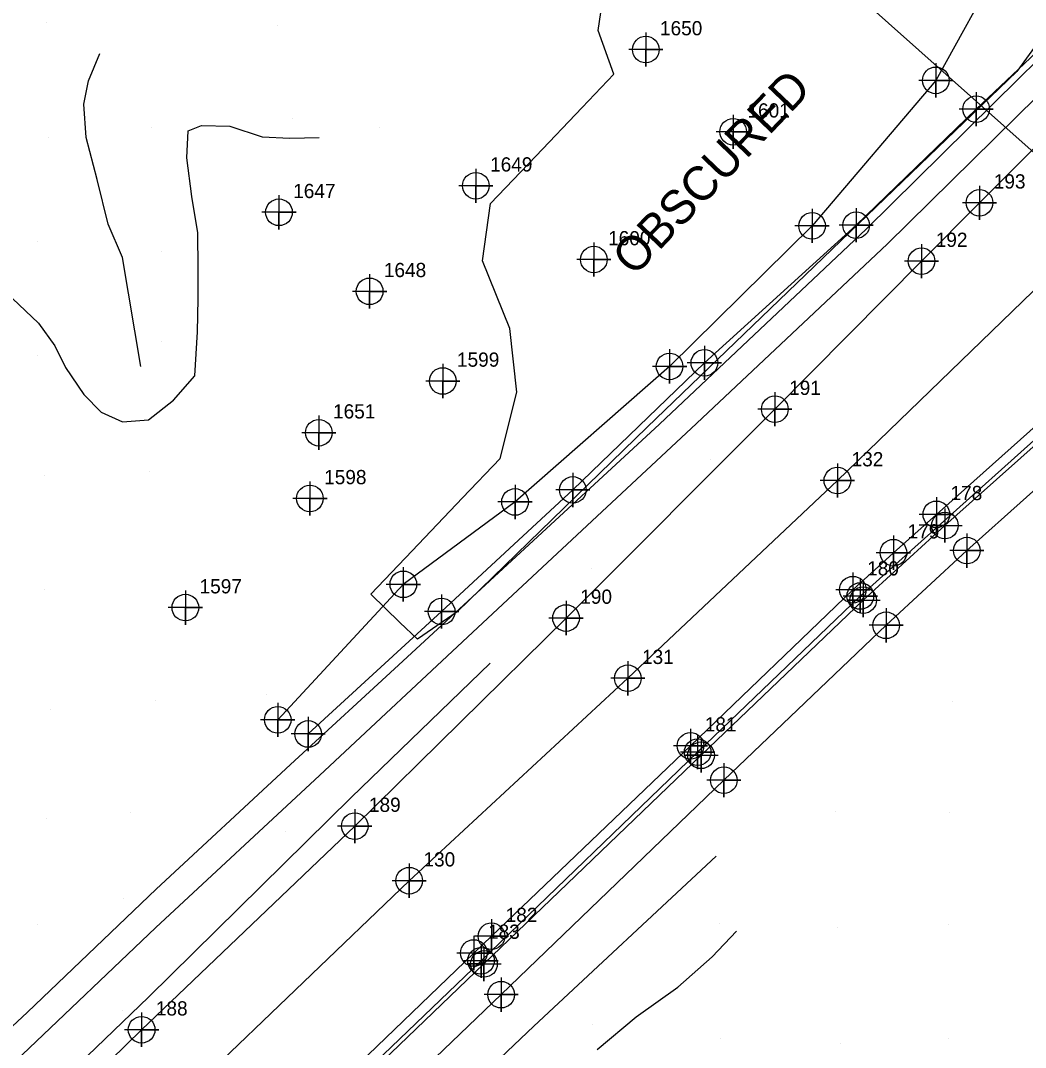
# Model space of a CAD drawing. Extents: x 1497074 to 1501343, y 481943 to 486114.
# Drawn here: x 1498180.6 to 1498357.2, y 484461 to 484641.5 of the extents above; entities that cross this region are included whole.
import ezdxf

# ---------------------------------------------------------------- set-up
doc = ezdxf.new("R2010")
doc.units = 0
for name, color, linetype in [('Exist DTM Breakline', 7, 'Continuous'), ('Exist DTM Breakline Cogo Point CELL', 7, 'Continuous'), ('Exist DTM Crownline', 7, 'Continuous'), ('Exist DTM Crownline Cogo Number', 7, 'Continuous'), ('Exist DTM Crownline Cogo Point CELL', 7, 'Continuous'), ('Exist DTM Drainline', 7, 'Continuous'), ('Exist DTM Drainline Cogo Point CELL', 7, 'Continuous'), ('Exist DTM Regular Point CELL', 7, 'Continuous'), ('Exist DTM Regular Point Cogo Number', 7, 'Continuous'), ('Exist Roads Curbs', 7, 'Continuous'), ('Exist Roads Curbs Cogo Point CELL', 7, 'Continuous'), ('Exist Roads EOP', 7, 'Continuous'), ('Exist Roads EOP Cogo Number', 7, 'Continuous'), ('Exist Roads EOP Cogo Point CELL', 7, 'Continuous'), ('Exist Roads EOP Other', 7, 'Continuous'), ('Exist Roads EOP Other Cogo Point CELL', 7, 'Continuous'), ('PH Exist DTM Boundary', 7, 'Continuous'), ('PH Exist DTM Breakline', 7, 'Continuous'), ('PH Exist DTM Obscure Area', 7, 'Continuous'), ('PH Exist DTM Obscure Area Text', 7, 'Continuous'), ('PH Exist DTM Point', 7, 'Continuous')]:
    doc.layers.add(name, color=color, linetype=linetype)

msp = doc.modelspace()

# ---------------------------------------------------------------- linework, layer by layer
at = {"layer": 'Exist DTM Breakline'}
for points in [[(1498398.97, 484695.06), (1498377.62, 484677.22), (1498362.65, 484664.38), (1498352.92, 484651.88), (1498341.4, 484630.97), (1498319.66, 484605.39), (1498294.63, 484580.7), (1498267.47, 484556.87), (1498247.84, 484542.39), (1498225.77, 484518.58)], [(1498231.12, 484516.09), (1498254.57, 484537.6), (1498277.62, 484558.98), (1498300.74, 484581.31), (1498327.42, 484605.51), (1498348.5, 484625.92), (1498369.75, 484646.08), (1498390.54, 484667.65), (1498409.77, 484686.85)]]:
    msp.add_lwpolyline(points, dxfattribs=at)
at = {"layer": 'Exist DTM Breakline Cogo Point CELL'}
for points in [[(1498341.4, 484633.97), (1498341.4, 484627.97), (1498341.4, 484630.97), (1498344.4, 484630.97), (1498338.4, 484630.97)], [(1498348.5, 484628.92), (1498348.5, 484622.92), (1498348.5, 484625.92), (1498351.5, 484625.92), (1498345.5, 484625.92)], [(1498319.66, 484608.39), (1498319.66, 484602.39), (1498319.66, 484605.39), (1498322.66, 484605.39), (1498316.66, 484605.39)], [(1498327.42, 484608.51), (1498327.42, 484602.51), (1498327.42, 484605.51), (1498330.42, 484605.51), (1498324.42, 484605.51)], [(1498300.74, 484584.31), (1498300.74, 484578.31), (1498300.74, 484581.31), (1498303.74, 484581.31), (1498297.74, 484581.31)], [(1498294.63, 484583.7), (1498294.63, 484577.7), (1498294.63, 484580.7), (1498297.63, 484580.7), (1498291.63, 484580.7)], [(1498277.62, 484561.98), (1498277.62, 484555.98), (1498277.62, 484558.98), (1498280.62, 484558.98), (1498274.62, 484558.98)], [(1498267.47, 484559.87), (1498267.47, 484553.87), (1498267.47, 484556.87), (1498270.47, 484556.87), (1498264.47, 484556.87)], [(1498247.84, 484545.39), (1498247.84, 484539.39), (1498247.84, 484542.39), (1498250.84, 484542.39), (1498244.84, 484542.39)], [(1498254.57, 484540.6), (1498254.57, 484534.6), (1498254.57, 484537.6), (1498257.57, 484537.6), (1498251.57, 484537.6)], [(1498225.77, 484521.58), (1498225.77, 484515.58), (1498225.77, 484518.58), (1498228.77, 484518.58), (1498222.77, 484518.58)], [(1498231.12, 484519.09), (1498231.12, 484513.09), (1498231.12, 484516.09), (1498234.12, 484516.09), (1498228.12, 484516.09)]]:
    msp.add_lwpolyline(points, dxfattribs=at)
for centre in [(1498341.4, 484630.97), (1498348.5, 484625.92), (1498319.66, 484605.39), (1498327.42, 484605.51), (1498294.63, 484580.7), (1498300.74, 484581.31), (1498277.62, 484558.98), (1498267.47, 484556.87), (1498247.84, 484542.39), (1498254.57, 484537.6), (1498225.77, 484518.58), (1498231.12, 484516.09)]:
    msp.add_circle(centre, 2.34, dxfattribs=at)
at = {"layer": 'Exist DTM Crownline'}
msp.add_lwpolyline([(1498174.51, 484418.76), (1498211.76, 484454.63), (1498248.88, 484490.3), (1498287.28, 484525.88), (1498324.11, 484560.63), (1498360.29, 484595.61), (1498397.16, 484630.83), (1498419.58, 484652.79), (1498435.06, 484667.86), (1498471.56, 484703.24), (1498507.82, 484739.07), (1498544.95, 484775.1), (1498579.44, 484811.19), (1498593.31, 484825.81), (1498614.8, 484848.72), (1498648.9, 484888.1), (1498682.16, 484928.34), (1498714.31, 484969.37), (1498734.43, 484994.62)], dxfattribs=at)
at = {"layer": 'Exist DTM Crownline Cogo Point CELL'}
for points in [[(1498324.11, 484563.63), (1498324.11, 484557.63), (1498324.11, 484560.63), (1498327.11, 484560.63), (1498321.11, 484560.63)], [(1498287.28, 484528.88), (1498287.28, 484522.88), (1498287.28, 484525.88), (1498290.28, 484525.88), (1498284.28, 484525.88)], [(1498248.88, 484493.3), (1498248.88, 484487.3), (1498248.88, 484490.3), (1498251.88, 484490.3), (1498245.88, 484490.3)]]:
    msp.add_lwpolyline(points, dxfattribs=at)
for centre in [(1498324.11, 484560.63), (1498287.28, 484525.88), (1498248.88, 484490.3)]:
    msp.add_circle(centre, 2.34, dxfattribs=at)
at = {"layer": 'Exist DTM Drainline'}
msp.add_lwpolyline([(1498187.75, 484405.46), (1498224.25, 484440.47), (1498261.49, 484476.23), (1498299.56, 484512.88), (1498328.14, 484540.34), (1498373.86, 484581.33), (1498410.37, 484614.04), (1498413.4, 484616.06), (1498417.45, 484617.85), (1498422.69, 484619.19), (1498427.8, 484619.82), (1498431.51, 484619.86)], dxfattribs=at)
at = {"layer": 'Exist DTM Drainline Cogo Point CELL'}
for points in [[(1498328.14, 484543.34), (1498328.14, 484537.34), (1498328.14, 484540.34), (1498331.14, 484540.34), (1498325.14, 484540.34)], [(1498299.56, 484515.88), (1498299.56, 484509.88), (1498299.56, 484512.88), (1498302.56, 484512.88), (1498296.56, 484512.88)], [(1498261.49, 484479.23), (1498261.49, 484473.23), (1498261.49, 484476.23), (1498264.49, 484476.23), (1498258.49, 484476.23)]]:
    msp.add_lwpolyline(points, dxfattribs=at)
for centre in [(1498328.14, 484540.34), (1498299.56, 484512.88), (1498261.49, 484476.23)]:
    msp.add_circle(centre, 2.34, dxfattribs=at)
at = {"layer": 'Exist DTM Regular Point CELL'}
for points in [[(1498290.44, 484639.38), (1498290.44, 484633.38), (1498290.44, 484636.38), (1498293.44, 484636.38), (1498287.44, 484636.38)], [(1498305.81, 484624.94), (1498305.81, 484618.94), (1498305.81, 484621.94), (1498308.81, 484621.94), (1498302.81, 484621.94)], [(1498260.59, 484615.45), (1498260.59, 484609.45), (1498260.59, 484612.45), (1498263.59, 484612.45), (1498257.59, 484612.45)], [(1498225.99, 484610.78), (1498225.99, 484604.78), (1498225.99, 484607.78), (1498228.99, 484607.78), (1498222.99, 484607.78)], [(1498281.32, 484602.48), (1498281.32, 484596.48), (1498281.32, 484599.48), (1498284.32, 484599.48), (1498278.32, 484599.48)], [(1498241.92, 484596.89), (1498241.92, 484590.89), (1498241.92, 484593.89), (1498244.92, 484593.89), (1498238.92, 484593.89)], [(1498254.77, 484581.13), (1498254.77, 484575.13), (1498254.77, 484578.13), (1498257.77, 484578.13), (1498251.77, 484578.13)], [(1498232.99, 484572.04), (1498232.99, 484566.04), (1498232.99, 484569.04), (1498235.99, 484569.04), (1498229.99, 484569.04)], [(1498231.43, 484560.49), (1498231.43, 484554.49), (1498231.43, 484557.49), (1498234.43, 484557.49), (1498228.43, 484557.49)], [(1498209.54, 484541.3), (1498209.54, 484535.3), (1498209.54, 484538.3), (1498212.54, 484538.3), (1498206.54, 484538.3)]]:
    msp.add_lwpolyline(points, dxfattribs=at)
for centre in [(1498290.44, 484636.38), (1498305.81, 484621.94), (1498260.59, 484612.45), (1498225.99, 484607.78), (1498281.32, 484599.48), (1498241.92, 484593.89), (1498254.77, 484578.13), (1498232.99, 484569.04), (1498231.43, 484557.49), (1498209.54, 484538.3)]:
    msp.add_circle(centre, 2.34, dxfattribs=at)
at = {"layer": 'Exist Roads Curbs'}
msp.add_lwpolyline([(1498431.18, 484618.93), (1498427.76, 484619.01), (1498423.87, 484618.65), (1498421.84, 484618.24), (1498419.09, 484617.52), (1498416.9, 484616.81), (1498415.13, 484616.04), (1498412.82, 484614.79), (1498410.87, 484613.46), (1498374.49, 484580.8), (1498343.01, 484552.74), (1498328.64, 484539.6), (1498300.15, 484512.34), (1498262.01, 484475.67), (1498224.83, 484439.99), (1498188.21, 484404.8)], dxfattribs=at)
at = {"layer": 'Exist Roads Curbs Cogo Point CELL'}
for points in [[(1498343.01, 484555.74), (1498343.01, 484549.74), (1498343.01, 484552.74), (1498340.28, 484552.74), (1498346.01, 484552.74)], [(1498328.64, 484542.6), (1498328.64, 484536.6), (1498328.64, 484539.6), (1498325.91, 484539.6), (1498331.64, 484539.6)], [(1498300.15, 484515.34), (1498300.15, 484509.34), (1498300.15, 484512.34), (1498297.42, 484512.34), (1498303.15, 484512.34)], [(1498262.01, 484478.67), (1498262.01, 484472.67), (1498262.01, 484475.67), (1498259.28, 484475.67), (1498265.01, 484475.67)]]:
    msp.add_lwpolyline(points, dxfattribs=at)
for centre in [(1498343.01, 484552.74), (1498328.64, 484539.6), (1498300.15, 484512.34), (1498262.01, 484475.67)]:
    msp.add_circle(centre, 2.34, dxfattribs=at)
at = {"layer": 'Exist Roads EOP'}
for points in [[(1498165.98, 484428.62), (1498180, 484442.69), (1498201.86, 484464.11), (1498239.3, 484499.9), (1498276.43, 484536.47), (1498313.13, 484573.18), (1498338.89, 484599.2), (1498349.09, 484609.46), (1498368.89, 484629.31), (1498383.9, 484644.63), (1498405.77, 484666.89), (1498429.88, 484691.21), (1498457.88, 484717.62), (1498496.23, 484753.16), (1498535.42, 484789.23), (1498556.84, 484809.01), (1498564.6, 484818.66), (1498566.38, 484823.54), (1498565.95, 484832.29), (1498567.61, 484834.53), (1498567.66, 484834.73)], [(1498417.39, 484619.69), (1498412.48, 484617.57), (1498409.32, 484615.42), (1498372.68, 484582.52), (1498341.5, 484554.69), (1498333.95, 484547.95), (1498326.84, 484541.45), (1498298.31, 484514.02), (1498263.32, 484480.54), (1498260.22, 484477.59), (1498223.09, 484441.85), (1498186.4, 484406.47)]]:
    msp.add_lwpolyline(points, dxfattribs=at)
at = {"layer": 'Exist Roads EOP Cogo Point CELL'}
for points in [[(1498349.09, 484612.46), (1498349.09, 484606.46), (1498349.09, 484609.46), (1498352.09, 484609.46), (1498346.09, 484609.46)], [(1498338.89, 484602.2), (1498338.89, 484596.2), (1498338.89, 484599.2), (1498341.89, 484599.2), (1498335.89, 484599.2)], [(1498313.13, 484576.18), (1498313.13, 484570.18), (1498313.13, 484573.18), (1498316.13, 484573.18), (1498310.13, 484573.18)], [(1498341.5, 484557.69), (1498341.5, 484551.69), (1498341.5, 484554.69), (1498344.5, 484554.69), (1498338.5, 484554.69)], [(1498333.95, 484550.95), (1498333.95, 484544.95), (1498333.95, 484547.95), (1498336.95, 484547.95), (1498330.95, 484547.95)], [(1498326.84, 484544.45), (1498326.84, 484538.45), (1498326.84, 484541.45), (1498329.84, 484541.45), (1498323.84, 484541.45)], [(1498276.43, 484539.47), (1498276.43, 484533.47), (1498276.43, 484536.47), (1498279.43, 484536.47), (1498273.43, 484536.47)], [(1498298.31, 484517.02), (1498298.31, 484511.02), (1498298.31, 484514.02), (1498301.31, 484514.02), (1498295.31, 484514.02)], [(1498239.3, 484502.9), (1498239.3, 484496.9), (1498239.3, 484499.9), (1498242.3, 484499.9), (1498236.3, 484499.9)], [(1498263.32, 484483.54), (1498263.32, 484477.54), (1498263.32, 484480.54), (1498266.32, 484480.54), (1498260.32, 484480.54)], [(1498260.22, 484480.59), (1498260.22, 484474.59), (1498260.22, 484477.59), (1498263.22, 484477.59), (1498257.22, 484477.59)], [(1498201.86, 484467.11), (1498201.86, 484461.11), (1498201.86, 484464.11), (1498204.86, 484464.11), (1498198.86, 484464.11)]]:
    msp.add_lwpolyline(points, dxfattribs=at)
for centre in [(1498349.09, 484609.46), (1498338.89, 484599.2), (1498313.13, 484573.18), (1498341.5, 484554.69), (1498333.95, 484547.95), (1498326.84, 484541.45), (1498276.43, 484536.47), (1498298.31, 484514.02), (1498239.3, 484499.9), (1498263.32, 484480.54), (1498260.22, 484477.59), (1498201.86, 484464.11)]:
    msp.add_circle(centre, 2.34, dxfattribs=at)
at = {"layer": 'Exist Roads EOP Other'}
msp.add_lwpolyline([(1498192.41, 484400.48), (1498228.96, 484435.67), (1498265.02, 484470.27), (1498304.15, 484507.96), (1498332.67, 484535.19), (1498346.87, 484548.32), (1498378.32, 484576.46), (1498411.29, 484605.78), (1498414.59, 484608.69), (1498417.68, 484610.79), (1498420.53, 484611.89), (1498424.6, 484612.76), (1498428.21, 484613.26), (1498430.66, 484613.1), (1498431.25, 484618.8)], dxfattribs=at)
at = {"layer": 'Exist Roads EOP Other Cogo Point CELL'}
for points in [[(1498346.87, 484551.32), (1498346.87, 484545.32), (1498346.87, 484548.32), (1498349.87, 484548.32), (1498343.87, 484548.32)], [(1498332.67, 484538.19), (1498332.67, 484532.19), (1498332.67, 484535.19), (1498335.67, 484535.19), (1498329.67, 484535.19)], [(1498304.15, 484510.96), (1498304.15, 484504.96), (1498304.15, 484507.96), (1498307.15, 484507.96), (1498301.15, 484507.96)], [(1498265.02, 484473.27), (1498265.02, 484467.27), (1498265.02, 484470.27), (1498268.02, 484470.27), (1498262.02, 484470.27)]]:
    msp.add_lwpolyline(points, dxfattribs=at)
for centre in [(1498346.87, 484548.32), (1498332.67, 484535.19), (1498304.15, 484507.96), (1498265.02, 484470.27)]:
    msp.add_circle(centre, 2.34, dxfattribs=at)
at = {"layer": 'PH Exist DTM Boundary'}
for points in [[(1498186.43, 484771.69), (1498560.82, 484438.23), (1498782.89, 484653.31), (1498924.23, 484841.06), (1498545.19, 485168.9), (1498406.94, 484985.26)], [(1497810.36, 484407.45), (1498181.14, 484070.49), (1498560.82, 484438.23), (1498186.43, 484771.69)]]:
    msp.add_lwpolyline(points, close=True, dxfattribs=at)
at = {"layer": 'PH Exist DTM Breakline'}
for points in [[(1498516.8, 484789.57), (1498514.61, 484786.75), (1498494.45, 484766.74), (1498466.99, 484739.94), (1498443.94, 484717.22), (1498412.06, 484686), (1498372.6, 484647.73), (1498355.93, 484631.24)], [(1498201.72, 484580.69), (1498198.52, 484599.82), (1498195.99, 484605.67), (1498194.03, 484613.54), (1498192.12, 484620.95), (1498191.71, 484626.79), (1498192.51, 484630.88), (1498194.49, 484635.69)], [(1498120.87, 484461.96), (1498137.84, 484445.78), (1498148.25, 484435.87), (1498163.14, 484449.77), (1498181.78, 484467.22), (1498204.41, 484488.83), (1498228.04, 484510.72), (1498247.77, 484528.88), (1498292.86, 484570.55), (1498329.14, 484604.83), (1498355.93, 484631.24)], [(1498359.22, 484628.11), (1498332.83, 484602.19), (1498298.4, 484569.79), (1498260.92, 484534.8), (1498233.11, 484508.79), (1498204.33, 484482.06), (1498180.89, 484459.7), (1498151.91, 484432.44), (1498152.99, 484430.68), (1498155.59, 484428.47), (1498159.38, 484426.58), (1498162.81, 484425.97), (1498165.98, 484428.62)], [(1498179.16, 484592.65), (1498183.74, 484588.28), (1498186.62, 484584.29), (1498188.49, 484580.5), (1498191.69, 484575.75), (1498194.76, 484572.64), (1498198.49, 484570.95), (1498203.09, 484571.32), (1498207.44, 484574.79), (1498211.18, 484579.05), (1498211.66, 484586.8), (1498211.79, 484592.58), (1498211.78, 484597.89), (1498211.71, 484604.16), (1498210.7, 484610.54), (1498209.82, 484617.33), (1498210.02, 484622.09), (1498212.37, 484623.04), (1498217.33, 484622.92), (1498223.05, 484621.06), (1498227.9, 484620.79), (1498233.05, 484620.95)], [(1498263.12, 484528.53), (1498238.65, 484504.9), (1498203.07, 484469.83), (1498177.08, 484444.82), (1498163.85, 484431.14)], [(1498302.82, 484494.62), (1498270.77, 484464.76), (1498233.08, 484428.87), (1498205.69, 484402.75), (1498186.19, 484384.71), (1498166.86, 484365.39)], [(1498281.92, 484460.66), (1498288.78, 484466.36), (1498296.07, 484471.59), (1498302.09, 484476.91), (1498306.4, 484481.41)]]:
    msp.add_lwpolyline(points, dxfattribs=at)
at = {"layer": 'PH Exist DTM Obscure Area'}
for points in [[(1498307.67, 484676.05), (1498312.8, 484681.46), (1498315.7, 484682.25), (1498320.76, 484680.6), (1498324.07, 484677.66), (1498326.55, 484670.45), (1498325.86, 484664.83), (1498325.1, 484660.14), (1498326.63, 484656.03), (1498331.08, 484651.8), (1498334.61, 484648.45), (1498338.49, 484645.41), (1498343.32, 484644.37), (1498348.86, 484644.88), (1498354.17, 484646.11), (1498358.72, 484643.58), (1498361.19, 484640.19), (1498355.63, 484632.52)], [(1498355.63, 484632.52), (1498290.68, 484570.04), (1498257.3, 484537.58), (1498250.31, 484532.74), (1498247.22, 484535.69), (1498242.12, 484540.68), (1498249.39, 484548.29), (1498258.26, 484557.58), (1498264.88, 484564.52), (1498267.78, 484576.18), (1498266.58, 484587.34), (1498261.75, 484599.27), (1498263.15, 484609.32), (1498271.1, 484617.66), (1498279.29, 484626.23), (1498284.85, 484632.06), (1498282.05, 484639.76), (1498283.05, 484646.51), (1498293.08, 484654.8), (1498307.67, 484676.05)]]:
    msp.add_lwpolyline(points, dxfattribs=at)
at = {"layer": 'PH Exist DTM Point'}
for p, q in [((1498185.09, 484641.19), (1498185.09, 484641.19)), ((1498225.72, 484640.59), (1498225.72, 484640.59)), ((1498228.32, 484624.24), (1498228.32, 484624.24)), ((1498203.61, 484622.6), (1498203.61, 484622.6)), ((1498243.61, 484622.6), (1498243.61, 484622.6)), ((1498185.42, 484620.88), (1498185.42, 484620.88)), ((1498183.61, 484602.6), (1498183.61, 484602.6)), ((1498205.38, 484600.92), (1498205.38, 484600.92)), ((1498205.4, 484585.02), (1498205.4, 484585.02)), ((1498183.61, 484582.6), (1498183.61, 484582.6)), ((1498301.84, 484564.29), (1498301.84, 484564.29)), ((1498184.77, 484561.5), (1498184.77, 484561.5)), ((1498203.19, 484562.17), (1498203.19, 484562.17)), ((1498280.96, 484545.14), (1498280.96, 484545.14)), ((1498184.81, 484541.46), (1498184.81, 484541.46)), ((1498241.18, 484524.93), (1498241.18, 484524.93)), ((1498223.86, 484523), (1498223.86, 484523)), ((1498204.37, 484521.89), (1498204.37, 484521.89)), ((1498344.39, 484521.87), (1498344.39, 484521.87)), ((1498185.85, 484520.47), (1498185.85, 484520.47)), ((1498185.12, 484501.17), (1498185.12, 484501.17)), ((1498199.91, 484502.32), (1498199.91, 484502.32)), ((1498323.82, 484502.41), (1498323.82, 484502.41)), ((1498343.86, 484502.37), (1498343.86, 484502.37)), ((1498227.09, 484499.02), (1498227.09, 484499.02)), ((1498198.68, 484487.18), (1498198.68, 484487.18)), ((1498183.59, 484482.64), (1498183.59, 484482.64)), ((1498303.41, 484482.8), (1498303.41, 484482.8)), ((1498324.16, 484482.08), (1498324.16, 484482.08)), ((1498343.61, 484482.6), (1498343.61, 484482.6)), ((1498198.42, 484467.56), (1498198.42, 484467.56)), ((1498281.09, 484465.05), (1498281.09, 484465.05)), ((1498303.65, 484462.57), (1498303.65, 484462.57)), ((1498324.64, 484461.62), (1498324.64, 484461.62)), ((1498343.61, 484462.6), (1498343.61, 484462.6))]:
    msp.add_line(p, q, dxfattribs=at)

# ---------------------------------------------------------------- texts
at = {"layer": 'Exist DTM Crownline Cogo Number'}
for s, p in [('132', (1498326.61, 484563.13)), ('131', (1498289.78, 484528.39)), ('130', (1498251.38, 484492.8))]:
    msp.add_text(s, height=2.5, dxfattribs=at).set_placement(p)
at = {"layer": 'Exist DTM Regular Point Cogo Number'}
for s, p in [('1650', (1498292.94, 484638.89)), ('1601', (1498308.31, 484624.44)), ('1649', (1498263.09, 484614.95)), ('1647', (1498228.49, 484610.28)), ('1600', (1498283.82, 484601.98)), ('1648', (1498244.42, 484596.39)), ('1599', (1498257.27, 484580.64)), ('1651', (1498235.49, 484571.54)), ('1598', (1498233.93, 484559.99)), ('1597', (1498212.04, 484540.8))]:
    msp.add_text(s, height=2.5, dxfattribs=at).set_placement(p)
at = {"layer": 'Exist Roads EOP Cogo Number'}
for s, p in [('193', (1498351.59, 484611.96)), ('192', (1498341.39, 484601.7)), ('191', (1498315.63, 484575.68)), ('178', (1498344, 484557.19)), ('179', (1498336.45, 484550.45)), ('180', (1498329.34, 484543.95)), ('190', (1498278.93, 484538.97)), ('181', (1498300.81, 484516.53)), ('189', (1498241.8, 484502.4)), ('182', (1498265.82, 484483.04)), ('183', (1498262.72, 484480.09)), ('188', (1498204.36, 484466.61))]:
    msp.add_text(s, height=2.5, dxfattribs=at).set_placement(p)
at = {"layer": 'PH Exist DTM Obscure Area Text'}
msp.add_text('OBSCURED', height=6, rotation=46.3382, dxfattribs=at).set_placement((1498288.4, 484596.36))

doc.saveas('drawing.dxf')
